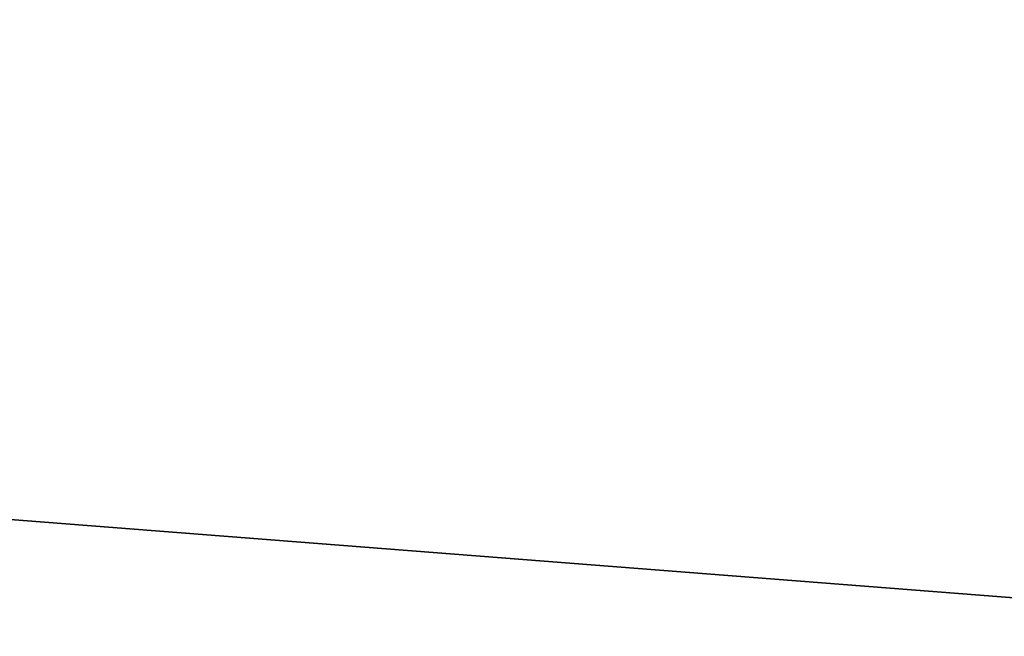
# Model space of a CAD drawing. Extents: x 0 to 48.8, y 0 to 26.9.
# Tile 835 of 872: x 46.087 to 46.855, y 2.991 to 3.472. Entities that reach past the tile are written whole.
import ezdxf

# ---------------------------------------------------------------- set-up
doc = ezdxf.new("R2010")
doc.units = 0
doc.header["$MEASUREMENT"] = 0
doc.layers.get('0').update_dxf_attribs({"linetype": 'CONTINUOUS'})
doc.layers.add('DRAWER_LOWER_-_RT', color=251, linetype='CONTINUOUS')
doc.layers.add('DRAWER_UPPER_-_RT', color=251, linetype='CONTINUOUS')

# ---------------------------------------------------------------- blocks, each defined once
blk = doc.blocks.new('T48IT100NP_TRADECAD_DXF')
at = {"layer": 'DRAWER_LOWER_-_RT', "color": 251}
mesh = blk.add_polyface(dxfattribs=at)
corners = [(47.5953, 2.9641, 7.6722), (25.1456, 4.7137, 7.6721), (25.1456, 2.9649, 7.6721), (47.5953, 4.7137, 7.6722)]
mesh.append_faces([[corners[k] for k in face] for face in [(0, 1, 2), (1, 0, 3)]], dxfattribs={"vtx0": -1, "color": 251})
mesh = blk.add_polyface(dxfattribs=at)
corners = [(47.5953, 4.7137, 23.7366), (25.1457, 2.9649, 23.7314), (25.1457, 4.7137, 23.7314), (47.5953, 2.9649, 23.7366)]
mesh.append_faces([[corners[k] for k in face] for face in [(0, 1, 2), (1, 0, 3)]], dxfattribs={"vtx0": -1, "color": 251})
at = {"layer": 'DRAWER_UPPER_-_RT', "color": 251}
mesh = blk.add_polyface(dxfattribs=at)
corners = [(47.5953, 2.9641, 24.1244), (25.1456, 4.7137, 24.1242), (25.1456, 2.9649, 24.1242), (47.5953, 4.7137, 24.1244)]
mesh.append_faces([[corners[k] for k in face] for face in [(0, 1, 2), (1, 0, 3)]], dxfattribs={"vtx0": -1, "color": 251})
mesh = blk.add_polyface(dxfattribs=at)
corners = [(47.5953, 4.7137, 34.3164), (25.1457, 2.9649, 34.3112), (25.1457, 4.7137, 34.3112), (47.5953, 2.9649, 34.3164)]
mesh.append_faces([[corners[k] for k in face] for face in [(0, 1, 2), (1, 0, 3)]], dxfattribs={"vtx0": -1, "color": 251})

msp = doc.modelspace()

# ---------------------------------------------------------------- block references
at = {"color": 0}
msp.add_blockref('T48IT100NP_TRADECAD_DXF', (0, 0), dxfattribs=at)

doc.saveas('drawing.dxf')
